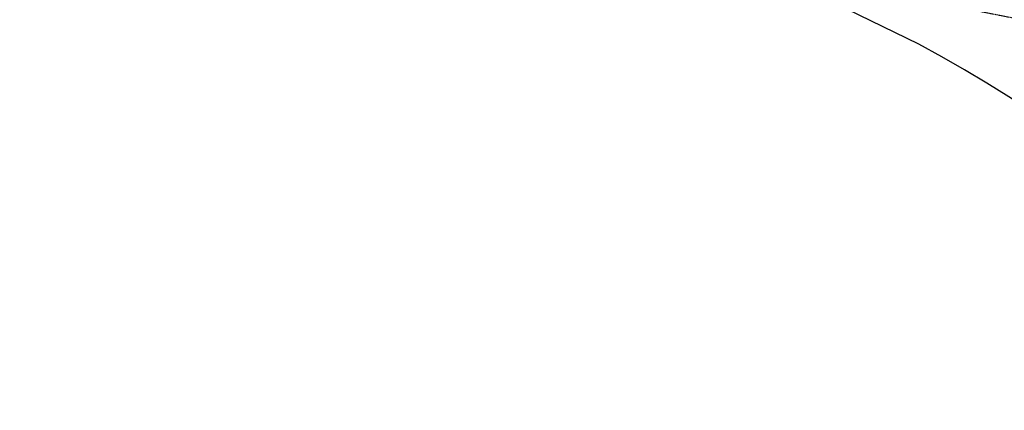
# Model space of a CAD drawing. Header units: millimetres. Extents: x -188930 to 271134, y -158090 to 283816.
# Tile 485 of 610: x 56167 to 58433, y 54406 to 55304. Entities that reach past the tile are written whole.
import ezdxf

# ---------------------------------------------------------------- set-up
doc = ezdxf.new("R2010")
doc.units = ezdxf.units.MM
doc.linetypes.add('AA_PRZERYWANA', pattern=[4, 3, -1])
for name, color, linetype, lineweight in [('A-DETL-1', 5, 'AA_PRZERYWANA', 25), ('A-DETL-2', 5, 'Continuous', 25), ('PZT_UTWARDZENIA', 5, 'Continuous', 9)]:
    doc.layers.add(name, color=color, linetype=linetype, lineweight=lineweight)

msp = doc.modelspace()

# ---------------------------------------------------------------- linework, layer by layer
at = {"layer": 'A-DETL-1'}
msp.add_arc((59502.5, 60742.1), 5534.2, 158.7832, 263.2826, dxfattribs=at)
at = {"layer": 'A-DETL-2'}
msp.add_line((58236.8, 55247.8), (56258.2, 56210.2), dxfattribs=at)
for centre, radius, start, end in [((55158.6, 53885.4), 2571.7, 64.6848, 147.5158), ((56992.6, 52889.2), 2666.6, 342.3647, 62.1867)]:
    msp.add_arc(centre, radius, start, end, dxfattribs=at)
at = {"layer": 'PZT_UTWARDZENIA'}
for centre, radius, start, end in [((59552.7, 60792.4), 12000, 159.94686, 262.67113), ((59552.7, 60792.4), 12000, 159.94686, 262.67113), ((59275.4, 60624.1), 10000, 158.65181, 263.42833), ((59275.4, 60624.1), 10000, 158.65181, 263.42833)]:
    msp.add_arc(centre, radius, start, end, dxfattribs=at)

doc.saveas('drawing.dxf')
